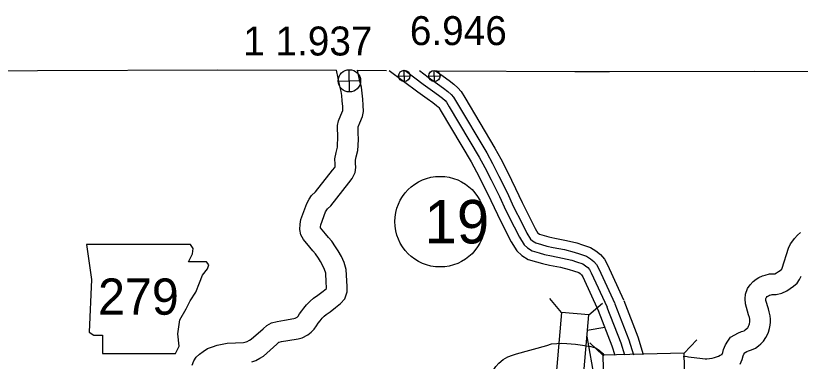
# Model space of a CAD drawing. Extents: x -939622 to -934245, y 1383184 to 1385301.
# Drawn here: x -935717.42 to -935683.1, y 1384353.91 to 1384369.03 of the extents above; entities that cross this region are included whole.
import ezdxf

# ---------------------------------------------------------------- set-up
doc = ezdxf.new("R2010")
doc.units = 0
for name, color, linetype in [('1', 7, 'Continuous'), ('10', 7, 'Continuous'), ('15', 7, 'Continuous'), ('20', 7, 'Continuous'), ('21', 7, 'Continuous'), ('25', 7, 'Continuous'), ('26', 7, 'Continuous'), ('27', 7, 'Continuous')]:
    doc.layers.add(name, color=color, linetype=linetype)

msp = doc.modelspace()

# ---------------------------------------------------------------- linework, layer by layer
at = {"layer": '1'}
for points in [[(-935746.586, 1384366.49), (-935741.325, 1384366.541), (-935733.46, 1384366.525), (-935725.446, 1384366.622), (-935716.473, 1384366.633), (-935708.573, 1384366.662), (-935703.391, 1384366.641)], [(-935702.47, 1384366.637), (-935701.196, 1384366.631)], [(-935698.95, 1384366.62), (-935692.966, 1384366.588), (-935691.45, 1384366.591)], [(-935691.45, 1384366.591), (-935685.105, 1384366.596), (-935677.145, 1384366.584), (-935670.162, 1384366.6), (-935662.322, 1384366.632), (-935661.605, 1384366.638)]]:
    msp.add_lwpolyline(points, dxfattribs=at)
at = {"layer": '10'}
for points in [[(-935704.179, 1384358.42), (-935704.308, 1384358.614), (-935704.419, 1384358.742), (-935704.554, 1384358.903), (-935704.831, 1384359.234), (-935704.946, 1384359.437), (-935704.998, 1384359.678), (-935704.984, 1384359.902), (-935704.943, 1384360.116), (-935704.689, 1384360.813), (-935704.585, 1384361.004), (-935704.477, 1384361.161), (-935704.308, 1384361.323), (-935703.561, 1384362.265), (-935703.468, 1384362.384), (-935703.448, 1384362.425), (-935703.453, 1384362.527), (-935703.466, 1384362.77), (-935703.409, 1384363.046), (-935703.351, 1384363.28), (-935703.34, 1384363.416), (-935703.326, 1384363.631), (-935703.335, 1384363.838), (-935703.345, 1384364.039), (-935703.347, 1384364.229), (-935703.298, 1384364.434), (-935703.206, 1384364.675), (-935703.119, 1384364.886), (-935703.112, 1384364.919), (-935703.114, 1384365.062), (-935703.139, 1384365.304), (-935703.155, 1384365.541), (-935703.18, 1384365.715), (-935703.243, 1384365.949), (-935703.391, 1384366.641)], [(-935703.43, 1384358.918), (-935703.591, 1384359.16), (-935703.734, 1384359.325), (-935703.864, 1384359.481), (-935704.088, 1384359.748), (-935704.091, 1384359.754), (-935704.089, 1384359.788), (-935704.073, 1384359.875), (-935703.866, 1384360.441), (-935703.817, 1384360.533), (-935703.788, 1384360.575), (-935703.641, 1384360.715), (-935702.853, 1384361.709), (-935702.701, 1384361.904), (-935702.569, 1384362.173), (-935702.545, 1384362.388), (-935702.554, 1384362.573), (-935702.561, 1384362.702), (-935702.531, 1384362.847), (-935702.46, 1384363.136), (-935702.443, 1384363.349), (-935702.424, 1384363.62), (-935702.436, 1384363.882), (-935702.446, 1384364.065), (-935702.446, 1384364.127), (-935702.436, 1384364.168), (-935702.369, 1384364.343), (-935702.255, 1384364.619), (-935702.21, 1384364.833), (-935702.215, 1384365.116), (-935702.242, 1384365.379), (-935702.259, 1384365.634), (-935702.297, 1384365.897), (-935702.368, 1384366.161), (-935702.47, 1384366.637)], [(-935686.531, 1384354.197), (-935686.486, 1384354.294), (-935686.452, 1384354.423), (-935686.371, 1384354.628), (-935686.267, 1384354.79), (-935686.146, 1384354.957), (-935685.965, 1384355.07), (-935685.828, 1384355.146), (-935685.666, 1384355.213), (-935685.557, 1384355.248), (-935685.545, 1384355.253), (-935685.51, 1384355.283), (-935685.425, 1384355.354), (-935685.401, 1384355.376), (-935685.384, 1384355.401), (-935685.365, 1384355.44), (-935685.332, 1384355.511), (-935685.321, 1384355.546), (-935685.309, 1384355.629), (-935685.3, 1384355.683), (-935685.301, 1384355.7), (-935685.306, 1384355.752), (-935685.324, 1384355.827), (-935685.358, 1384355.935), (-935685.5, 1384356.419), (-935685.508, 1384356.644), (-935685.49, 1384356.847), (-935685.405, 1384357.09), (-935685.289, 1384357.259), (-935685.157, 1384357.404), (-935685.036, 1384357.499), (-935684.906, 1384357.581), (-935684.756, 1384357.642), (-935684.632, 1384357.683), (-935684.443, 1384357.733), (-935684.257, 1384357.732), (-935684.215, 1384357.742), (-935684.143, 1384357.776), (-935684.052, 1384357.841), (-935683.935, 1384357.917), (-935683.916, 1384357.933), (-935683.913, 1384357.938), (-935683.89, 1384357.982), (-935683.613, 1384358.851), (-935683.53, 1384359.04), (-935683.432, 1384359.179), (-935683.353, 1384359.276), (-935683.228, 1384359.42), (-935683.088, 1384359.536)], [(-935707.099, 1384353.884), (-935706.924, 1384353.947), (-935706.745, 1384354.044), (-935706.586, 1384354.139), (-935705.992, 1384354.658), (-935705.905, 1384354.739), (-935705.895, 1384354.745), (-935705.797, 1384354.769), (-935705.514, 1384354.819), (-935705.071, 1384354.896), (-935704.884, 1384354.942), (-935704.638, 1384355.062), (-935704.493, 1384355.187), (-935704.368, 1384355.319), (-935704.267, 1384355.466), (-935704.189, 1384355.575), (-935704.11, 1384355.674), (-935704.021, 1384355.79), (-935703.926, 1384355.887), (-935703.84, 1384355.961), (-935703.673, 1384356.079), (-935703.426, 1384356.264), (-935703.208, 1384356.433), (-935703.026, 1384356.646), (-935702.92, 1384356.945), (-935702.926, 1384357.174), (-935702.937, 1384357.422), (-935702.97, 1384357.926), (-935703.06, 1384358.237), (-935703.175, 1384358.495), (-935703.314, 1384358.741), (-935703.428, 1384358.915)], [(-935709.706, 1384353.743), (-935709.629, 1384353.924), (-935709.528, 1384354.083), (-935709.385, 1384354.223), (-935709.227, 1384354.335), (-935709.026, 1384354.463), (-935708.819, 1384354.541), (-935708.611, 1384354.617), (-935708.393, 1384354.664), (-935708.168, 1384354.709), (-935707.802, 1384354.718), (-935707.46, 1384354.731), (-935707.339, 1384354.755), (-935707.292, 1384354.771), (-935707.191, 1384354.826), (-935707.117, 1384354.87), (-935706.596, 1384355.325), (-935706.438, 1384355.473), (-935706.227, 1384355.589), (-935705.985, 1384355.65), (-935705.669, 1384355.706), (-935705.255, 1384355.778), (-935705.191, 1384355.793), (-935705.139, 1384355.819), (-935705.116, 1384355.839), (-935705.068, 1384355.889), (-935705.003, 1384355.983), (-935704.909, 1384356.115), (-935704.821, 1384356.227), (-935704.701, 1384356.382), (-935704.54, 1384356.545), (-935704.394, 1384356.671), (-935704.203, 1384356.807), (-935703.972, 1384356.979), (-935703.832, 1384357.088), (-935703.824, 1384357.097), (-935703.825, 1384357.142), (-935703.836, 1384357.373), (-935703.862, 1384357.77), (-935703.907, 1384357.927), (-935703.98, 1384358.089), (-935704.083, 1384358.273), (-935704.181, 1384358.422)], [(-935685.728, 1384353.788), (-935685.636, 1384353.989), (-935685.596, 1384354.142), (-935685.567, 1384354.215), (-935685.524, 1384354.282), (-935685.522, 1384354.286), (-935685.507, 1384354.295), (-935685.435, 1384354.335), (-935685.359, 1384354.367), (-935685.23, 1384354.407), (-935685.057, 1384354.488), (-935684.932, 1384354.592), (-935684.828, 1384354.679), (-935684.715, 1384354.785), (-935684.603, 1384354.947), (-935684.552, 1384355.053), (-935684.492, 1384355.182), (-935684.44, 1384355.345), (-935684.419, 1384355.496), (-935684.399, 1384355.617), (-935684.401, 1384355.751), (-935684.416, 1384355.902), (-935684.455, 1384356.066), (-935684.497, 1384356.197), (-935684.605, 1384356.564), (-935684.606, 1384356.62), (-935684.603, 1384356.657), (-935684.596, 1384356.679), (-935684.583, 1384356.698), (-935684.543, 1384356.742), (-935684.517, 1384356.762), (-935684.492, 1384356.778), (-935684.445, 1384356.797), (-935684.378, 1384356.819), (-935684.329, 1384356.832), (-935684.149, 1384356.831), (-935683.911, 1384356.89), (-935683.685, 1384356.997), (-935683.544, 1384357.098), (-935683.4, 1384357.192), (-935683.235, 1384357.328), (-935683.133, 1384357.487), (-935683.056, 1384357.637)], [(-935697.21, 1384351.5), (-935697.112, 1384351.745), (-935697.054, 1384351.923), (-935696.709, 1384353.112), (-935696.646, 1384353.296), (-935696.542, 1384353.503), (-935696.414, 1384353.677), (-935696.283, 1384353.831), (-935696.092, 1384353.989), (-935695.89, 1384354.1), (-935695.69, 1384354.184), (-935695.518, 1384354.231), (-935694.187, 1384354.6), (-935693.979, 1384354.666), (-935693.756, 1384354.689), (-935693.533, 1384354.697), (-935693.317, 1384354.691), (-935692.93, 1384354.658), (-935692.621, 1384354.613), (-935692.258, 1384354.561), (-935692.065, 1384354.5), (-935691.891, 1384354.4), (-935691.743, 1384354.248), (-935691.678, 1384354.156)], [(-935688.227, 1384354.125), (-935688.112, 1384354.139), (-935687.988, 1384354.105), (-935687.376, 1384354.038), (-935687.259, 1384354.021), (-935687.186, 1384354.02), (-935687.076, 1384354.031), (-935686.951, 1384354.05), (-935686.846, 1384354.071), (-935686.766, 1384354.097), (-935686.67, 1384354.139), (-935686.598, 1384354.172), (-935686.562, 1384354.197), (-935686.511, 1384354.238), (-935686.509, 1384354.24), (-935686.497, 1384354.258)]]:
    msp.add_lwpolyline(points, dxfattribs=at)
at = {"layer": '15'}
for points in [[(-935701.083, 1384366.631), (-935699.835, 1384365.697), (-935699.422, 1384365.405), (-935699.172, 1384365.224), (-935699.016, 1384365.105), (-935698.938, 1384365.035), (-935698.914, 1384365.007), (-935698.81, 1384364.835), (-935697.503, 1384362.636), (-935697.266, 1384362.199), (-935696.987, 1384361.659), (-935696.637, 1384360.945), (-935696.348, 1384360.329), (-935695.989, 1384359.612), (-935695.75, 1384359.137), (-935695.504, 1384358.734), (-935695.28, 1384358.541), (-935695.001, 1384358.366), (-935694.644, 1384358.259), (-935694.38, 1384358.184), (-935694.069, 1384358.121), (-935693.59, 1384358.024), (-935693.212, 1384357.931), (-935693.016, 1384357.865), (-935692.792, 1384357.789), (-935692.732, 1384357.752), (-935692.68, 1384357.711), (-935692.669, 1384357.697), (-935692.616, 1384357.597), (-935691.928, 1384356.101)], [(-935700.39, 1384366.627), (-935699.593, 1384366.03), (-935699.182, 1384365.741), (-935698.926, 1384365.555), (-935698.753, 1384365.424), (-935698.642, 1384365.324), (-935698.578, 1384365.249), (-935698.456, 1384365.047), (-935697.145, 1384362.84), (-935696.902, 1384362.392), (-935696.618, 1384361.845), (-935696.265, 1384361.123), (-935695.976, 1384360.509), (-935695.62, 1384359.797), (-935695.389, 1384359.338), (-935695.185, 1384359.004), (-935695.035, 1384358.874), (-935694.829, 1384358.746), (-935694.528, 1384358.655), (-935694.283, 1384358.585), (-935693.987, 1384358.525), (-935693.499, 1384358.427), (-935693.096, 1384358.327), (-935692.884, 1384358.256), (-935692.616, 1384358.165), (-935692.494, 1384358.09), (-935692.391, 1384358.007), (-935692.325, 1384357.929), (-935692.246, 1384357.781), (-935691.553, 1384356.273)], [(-935699.76, 1384366.624), (-935699.372, 1384366.334), (-935698.964, 1384366.046), (-935698.703, 1384365.856), (-935698.514, 1384365.713), (-935698.373, 1384365.586), (-935698.273, 1384365.469), (-935698.135, 1384365.24), (-935696.818, 1384363.025), (-935696.57, 1384362.568), (-935696.284, 1384362.014), (-935695.927, 1384361.286), (-935695.639, 1384360.672), (-935695.285, 1384359.965), (-935695.061, 1384359.52), (-935694.896, 1384359.249), (-935694.811, 1384359.176), (-935694.674, 1384359.09), (-935694.423, 1384359.015), (-935694.194, 1384358.95), (-935693.913, 1384358.893), (-935693.417, 1384358.793), (-935692.991, 1384358.687), (-935692.765, 1384358.611), (-935692.456, 1384358.507), (-935692.278, 1384358.397), (-935692.128, 1384358.277), (-935692.013, 1384358.14), (-935691.91, 1384357.947), (-935691.212, 1384356.43)], [(-935699.063, 1384366.621), (-935698.724, 1384366.381), (-935698.457, 1384366.187), (-935698.251, 1384366.032), (-935698.077, 1384365.875), (-935697.937, 1384365.711), (-935697.781, 1384365.452), (-935696.46, 1384363.229), (-935696.206, 1384362.761), (-935695.915, 1384362.199), (-935695.555, 1384361.464), (-935695.268, 1384360.852), (-935694.916, 1384360.15), (-935694.7, 1384359.72), (-935694.577, 1384359.519), (-935694.566, 1384359.509), (-935694.502, 1384359.47), (-935694.307, 1384359.411), (-935694.096, 1384359.351), (-935693.831, 1384359.297), (-935693.326, 1384359.195), (-935692.875, 1384359.084), (-935692.633, 1384359.002), (-935692.28, 1384358.883), (-935692.04, 1384358.735), (-935691.838, 1384358.574), (-935691.669, 1384358.373), (-935691.54, 1384358.131), (-935690.837, 1384356.602)], [(-935690.823, 1384356.569), (-935690.204, 1384354.98), (-935689.966, 1384354.209)], [(-935691.942, 1384356.134), (-935691.338, 1384354.585), (-935691.21, 1384354.17)], [(-935691.557, 1384356.283), (-935690.948, 1384354.721), (-935690.783, 1384354.185)], [(-935691.208, 1384356.42), (-935690.594, 1384354.844), (-935690.395, 1384354.198)]]:
    msp.add_lwpolyline(points, dxfattribs=at)
at = {"layer": '20'}
for p, q in [((-935693.54, 1384356.047), (-935694.05, 1384356.653)), ((-935692.356, 1384355.945), (-935691.75, 1384356.455)), ((-935691.656, 1384355.391), (-935692.416, 1384355.256)), ((-935692.438, 1384354.999), (-935691.858, 1384351.736)), ((-935688.176, 1384354.268), (-935687.631, 1384354.843)), ((-935691.739, 1384354.175), (-935692.313, 1384354.72))]:
    msp.add_line(p, q, dxfattribs=at)
for points in [[(-935693.54, 1384356.047), (-935693.846, 1384352.496), (-935692.662, 1384352.394), (-935692.356, 1384355.945)], [(-935688.176, 1384354.268), (-935691.739, 1384354.175), (-935691.708, 1384352.988), (-935688.145, 1384353.081)]]:
    msp.add_lwpolyline(points, close=True, dxfattribs=at)
at = {"layer": '21'}
msp.add_lwpolyline([(-935714.333, 1384359.015), (-935714.104, 1384357.493), (-935714.206, 1384355.183), (-935714.003, 1384355.056), (-935713.622, 1384355.056), (-935713.622, 1384354.244), (-935710.425, 1384354.244), (-935710.273, 1384354.574), (-935710.323, 1384355.107), (-935710.247, 1384355.716), (-935709.968, 1384356.198), (-935709.79, 1384356.554), (-935709.537, 1384356.934), (-935709.384, 1384357.34), (-935709.257, 1384357.67), (-935709.029, 1384357.949), (-935708.978, 1384358.127), (-935709.08, 1384358.254), (-935709.867, 1384358.254), (-935709.689, 1384358.609), (-935709.664, 1384358.838), (-935709.769, 1384359.013)], close=True, dxfattribs=at)
at = {"layer": '26'}
for p, q in [((-935702.813, 1384365.69), (-935702.836, 1384366.666)), ((-935700.42, 1384366.15), (-935700.431, 1384366.638)), ((-935699.098, 1384366.148), (-935699.109, 1384366.636)), ((-935703.313, 1384366.167), (-935702.336, 1384366.189)), ((-935700.67, 1384366.388), (-935700.182, 1384366.4)), ((-935699.348, 1384366.386), (-935698.86, 1384366.397))]:
    msp.add_line(p, q, dxfattribs=at)
for centre, radius in [((-935702.824, 1384366.178), 0.488), ((-935700.426, 1384366.394), 0.244), ((-935699.104, 1384366.392), 0.244)]:
    msp.add_circle(centre, radius, dxfattribs=at)
at = {"layer": '27'}
msp.add_circle((-935698.858, 1384360.017), 1.98, dxfattribs=at)

# ---------------------------------------------------------------- texts
at = {"layer": '21'}
msp.add_text('279', height=1.584, dxfattribs=at).set_placement((-935713.821, 1384355.947))
at = {"layer": '25'}
for s, p in [('6.946', (-935700.18, 1384367.741)), ('1 1.937', (-935707.47, 1384367.286))]:
    msp.add_text(s, height=1.2672, dxfattribs=at).set_placement(p)
at = {"layer": '27'}
msp.add_text('19', height=1.9008, dxfattribs=at).set_placement((-935699.537, 1384359.066))

doc.saveas('drawing.dxf')
